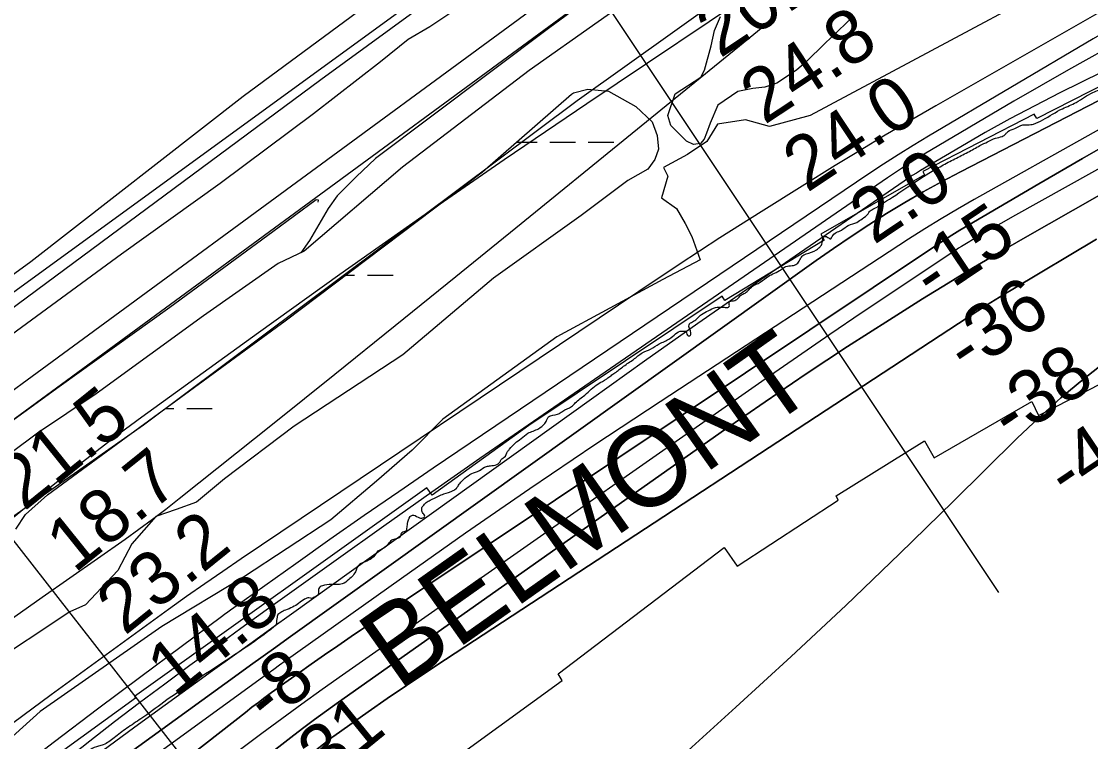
# Model space of a CAD drawing. Extents: x 3445503 to 3483459, y 540493 to 566012.
# Drawn here: x 3452821 to 3454158, y 549890 to 550789 of the extents above; entities that cross this region are included whole.
import ezdxf

# ---------------------------------------------------------------- set-up
doc = ezdxf.new("R2010")
doc.units = 0
for name, color, linetype in [('V-DTCH-CNTR', 7, 'Continuous'), ('V-FLOD-BASE', 7, 'Continuous'), ('V-LEVE-TOET', 7, 'Continuous'), ('V-RIVR-EDGE', 7, 'Continuous'), ('V-RIVR-RANG', 7, 'Continuous'), ('V-ROAD-CNTR', 7, 'Continuous'), ('V-RRAP-RVMT', 7, 'Continuous'), ('V-RRAP-RVMT-IDEN', 7, 'Continuous'), ('V-SITE-VEGE', 7, 'Continuous'), ('V-SURV-LINE', 7, 'Continuous'), ('V-TOPO-DPTH', 7, 'Continuous'), ('V-TOPO-MINR', 7, 'Continuous'), ('V-TOPO-SHOR', 7, 'Continuous'), ('V-TOPO-WATR', 7, 'Continuous'), ('V-WETL-SWMP', 7, 'Continuous')]:
    doc.layers.add(name, color=color, linetype=linetype)

msp = doc.modelspace()

# ---------------------------------------------------------------- linework, layer by layer
at = {"layer": 'V-DTCH-CNTR'}
msp.add_lwpolyline([(3453342.9, 550875.9), (3453098.5, 550695.1), (3452833.1, 550488.9), (3452569.8, 550297.4), (3452355.1, 550138.3)], dxfattribs=at)
at = {"layer": 'V-FLOD-BASE'}
for points in [[(3454370.3, 551565.4), (3454316.4, 551505.7), (3454286.1, 551468.4), (3454260.3, 551430), (3454186.5, 551323), (3454147.9, 551267.2), (3454142.3, 551260.6), (3454127.6, 551248.9), (3454063.7, 551207.5), (3454015.4, 551175.8), (3453894.3, 551087.3), (3453779, 551001.7), (3453638.3, 550896.8), (3453481.9, 550781.6), (3453332.6, 550669.4), (3453264, 550617.8), (3453239.8, 550595), (3453215.8, 550571.2), (3453204.6, 550555.6), (3453181.3, 550515.4), (3453170.5, 550500)], [(3453192.3, 550563.3), (3453192.6, 550565.9), (3453189.7, 550566.2), (3453135.5, 550526.2), (3453006.8, 550431.8), (3452868.4, 550332.6), (3452735.5, 550236.3)]]:
    msp.add_lwpolyline(points, dxfattribs=at)
at = {"layer": 'V-LEVE-TOET'}
for points in [[(3454323.5, 551666.7), (3454260.6, 551600), (3454172.5, 551496.2), (3454097.8, 551405), (3453990, 551265.4), (3453876.6, 551173.3), (3453799.1, 551119.7), (3453738.6, 551081.4), (3453653.4, 551012.7), (3453514.9, 550912.1), (3453378.1, 550813), (3453331.7, 550782.4), (3453304.6, 550766.4), (3453270.2, 550738.6), (3453186.3, 550673.5), (3453069.7, 550586.7), (3452946.3, 550498.3), (3452789.9, 550383.7)], [(3454372.8, 551520.7), (3454336.2, 551480.9), (3454307.5, 551446.9), (3454229.3, 551334.2), (3454173.8, 551248.5), (3454165.3, 551238.7), (3454151.8, 551227.3), (3454081.5, 551179.7), (3454061.9, 551168.1), (3454047.2, 551155.7), (3453941.8, 551079.7), (3453786.9, 550966.1), (3453628.5, 550849.6), (3453455.7, 550727.6), (3453297.5, 550606.9), (3453174.8, 550502.1), (3453142.3, 550486.5), (3453049, 550421.2), (3452914.8, 550324.1), (3452841.3, 550274.9), (3452776.8, 550226.9)]]:
    msp.add_lwpolyline(points, dxfattribs=at)
at = {"layer": 'V-RIVR-EDGE'}
for points in [[(3453266.7, 550127.8), (3453274.3, 550131.6), (3453280.6, 550137), (3453284.4, 550141.5), (3453290, 550143.2), (3453295.6, 550146.7), (3453296.6, 550150.8), (3453299.8, 550151.9), (3453302.9, 550154), (3453303.2, 550155.7), (3453304, 550161.9), (3453307.1, 550170.6), (3453310.2, 550172.4), (3453311.6, 550172.4), (3453318.9, 550168.9), (3453324.1, 550169.5), (3453325.5, 550171.3), (3453322.4, 550175.8), (3453321.7, 550179.6), (3453321.7, 550181.7), (3453323.1, 550183.8), (3453327.3, 550188.3), (3453332.2, 550191.1), (3453342.6, 550196.3), (3453349.2, 550199), (3453361.1, 550203.2), (3453364.9, 550205.9), (3453367.7, 550209.8), (3453371.5, 550214.6), (3453375.4, 550218.4), (3453384.1, 550224.3), (3453393.8, 550228.1), (3453402.5, 550233.3), (3453407.4, 550234), (3453415.4, 550235.7), (3453418.9, 550238.1), (3453421, 550242), (3453424.8, 550244.7), (3453429, 550252), (3453431.4, 550254.8), (3453438.4, 550262.4), (3453445.7, 550268), (3453454.4, 550274.6), (3453467.6, 550280.4), (3453475.3, 550287), (3453478.4, 550292.2), (3453480.2, 550295.3), (3453482.6, 550296.4), (3453493.8, 550299.5), (3453497.9, 550302.3), (3453508.7, 550308.1), (3453513.6, 550312.6), (3453525.4, 550322.4), (3453541.8, 550336.2), (3453553, 550342.8), (3453558.2, 550346.6), (3453563.1, 550350.1), (3453573.9, 550358.4), (3453586.4, 550367), (3453597.2, 550375), (3453607.6, 550379.9), (3453618.4, 550386.4), (3453631.3, 550392.7), (3453646.6, 550402.4), (3453649.4, 550402.3), (3453651.5, 550402.3), (3453653.6, 550397.1), (3453657.7, 550397.1), (3453658.1, 550399.5), (3453656, 550410.7), (3453656.4, 550411.4), (3453661.3, 550414.5), (3453671.4, 550423.2), (3453679.7, 550427.6), (3453688.8, 550431.8), (3453696.4, 550432.1), (3453702.7, 550431.8), (3453705.1, 550432.1), (3453706.1, 550434.2), (3453705.8, 550438.7), (3453711.4, 550440.1), (3453716.6, 550442.9), (3453720.1, 550446.7), (3453725.7, 550449.8), (3453730.9, 550454.3), (3453736.8, 550459.5), (3453742, 550461.9), (3453752.5, 550469.2), (3453768.8, 550477.8), (3453773, 550480.6), (3453776.8, 550483), (3453784.5, 550484.1), (3453790.4, 550486.1), (3453794.2, 550491.3), (3453797, 550495.8), (3453801.9, 550498.6), (3453815.1, 550503.8), (3453819, 550507.3), (3453821.7, 550510.7), (3453822.5, 550514.2), (3453822.8, 550517.7), (3453824.9, 550520.5), (3453826.6, 550520.5), (3453828, 550520.1), (3453832.9, 550517.7), (3453834.6, 550520.4), (3453846.1, 550528.4), (3453854.8, 550534.3), (3453865.6, 550538.1), (3453871.9, 550542.6), (3453879.6, 550548.8), (3453881.3, 550551.6), (3453885.5, 550554.4), (3453898.7, 550562.3), (3453929.3, 550582.4), (3453955.5, 550599.7), (3453971.5, 550608.7), (3453987.8, 550617.4), (3454004.2, 550625.7), (3454019.2, 550634), (3454028.9, 550638.8), (3454038.7, 550643.3), (3454047, 550645.4), (3454051.5, 550648.5), (3454054.3, 550651.6), (3454063, 550655.4), (3454073.1, 550659.9), (3454079, 550659.9), (3454086.3, 550660.9), (3454097.8, 550666.1), (3454122.5, 550680), (3454139.6, 550687.9), (3454160.5, 550700.4), (3454176.1, 550706.3), (3454198.1, 550717.7), (3454202.9, 550720.8), (3454216.2, 550726.7), (3454226.9, 550731.9), (3454235.6, 550734.3), (3454237, 550733.6), (3454240.9, 550734.6), (3454247.5, 550737.7), (3454255.1, 550741.5), (3454262.1, 550743.6), (3454269.7, 550745), (3454279.1, 550748.1), (3454293.4, 550757.8)], [(3453266.7, 550127.8), (3453259, 550118.3), (3453250.8, 550114.2), (3453242.1, 550109.2), (3453239.6, 550103.5), (3453230.5, 550091.9), (3453222.3, 550086.6), (3453208.6, 550085.8), (3453197.5, 550084.2), (3453193, 550080.9), (3453192.5, 550075.5), (3453191.3, 550072.2), (3453187.2, 550069.8), (3453184.3, 550068.5), (3453180.6, 550069), (3453175.2, 550067.3), (3453160.3, 550057.5), (3453151.2, 550053.8), (3453145.5, 550050.9), (3453141.3, 550047.2), (3453140.9, 550044.3), (3453140.1, 550040.2), (3453139.7, 550036.1), (3453137.2, 550033.2), (3453104.1, 550008.9), (3453071.1, 549986.8), (3453031.8, 549961.3), (3452999.2, 549938.7), (3452970.7, 549918.1), (3452952.9, 549906.2), (3452937.2, 549894.3), (3452923.6, 549885.7), (3452917.8, 549884), (3452907.1, 549879.5), (3452894.7, 549871.3), (3452881.1, 549864.7), (3452857.5, 549847.1), (3452836.9, 549833.1), (3452819.1, 549819.9), (3452808.8, 549810.9), (3452798.4, 549805.6), (3452789.8, 549802.7), (3452783.2, 549800.2), (3452778.2, 549796.1), (3452774.9, 549792), (3452772.4, 549787.5), (3452767.4, 549781.3), (3452760.8, 549778.8), (3452755.5, 549775.6), (3452744.3, 549767.8), (3452731.5, 549758.7), (3452723.7, 549752.1), (3452720.3, 549748.8), (3452708.8, 549737.3), (3452696.4, 549731.2), (3452677.4, 549719.7), (3452669.1, 549714.7), (3452658.4, 549707.3), (3452647.2, 549695), (3452642.7, 549692.5), (3452636.1, 549689.2), (3452631.1, 549683.5), (3452621.2, 549669.1), (3452610, 549657.6), (3452603.4, 549653.9), (3452602.6, 549651), (3452602.6, 549646), (3452600.9, 549644), (3452591.4, 549643.6), (3452587.7, 549643.2), (3452584.8, 549639.9), (3452581.1, 549638.7), (3452578.6, 549640.7), (3452578.6, 549643.6), (3452573.3, 549644.5), (3452565.4, 549642.4), (3452561.7, 549639.1), (3452565, 549632.1)]]:
    msp.add_spline(points, degree=3, dxfattribs=at)
at = {"layer": 'V-RIVR-RANG'}
for p, q in [((3453532.1, 550841), (3454042.4, 550075.6)), ((3452725.8, 550249.7), (3453269.1, 549554.9))]:
    msp.add_line(p, q, dxfattribs=at)
at = {"layer": 'V-ROAD-CNTR'}
msp.add_lwpolyline([(3453695.9, 551080.7), (3453195.7, 550716.2), (3452564.8, 550249.6), (3452094, 549907.5), (3451781.4, 549679.3), (3451700, 549618.8)], dxfattribs=at)
at = {"layer": 'V-RRAP-RVMT'}
for points in [[(3454342.6, 550798.7), (3454349.7, 550783.3), (3454228.6, 550721.3), (3454222.1, 550734.7), (3454090.4, 550667.7), (3454087.2, 550673.3), (3453948, 550601.5), (3453949.9, 550597.3), (3453820.5, 550523.4), (3453824.4, 550516), (3453700.4, 550440.3), (3453697, 550446.1), (3453455.5, 550284.5), (3453334.5, 550197.2), (3453327.9, 550206.6), (3452962.6, 549945.8), (3452963.9, 549943.8), (3452853.2, 549863.3), (3452849, 549870.1), (3452722.2, 549777.5)], [(3452790, 549437.7), (3452914.4, 549533.5), (3452908, 549542.9), (3453022.1, 549625), (3453014.2, 549636.8), (3453126.1, 549717.2), (3453137.2, 549701.6), (3453251.6, 549788.2), (3453253.4, 549785.8), (3453380.9, 549876.4), (3453378.5, 549879.8), (3453497.3, 549966.1), (3453492.1, 549974.1), (3453699.6, 550132.1), (3453715.7, 550108.6), (3453842.2, 550191), (3453839.5, 550196.4), (3453949.9, 550265.1), (3453962.1, 550244.1), (3454084, 550314.3), (3454092.5, 550296.8), (3454232, 550368.1)]]:
    msp.add_lwpolyline(points, dxfattribs=at)
at = {"layer": 'V-SITE-VEGE'}
for points in [[(3452550.1, 549988.5), (3452973.7, 550285.4), (3453516, 550690.3), (3454060.9, 551079)], [(3454260.6, 550914.4), (3453807.3, 550671.4), (3453756.1, 550657.9), (3453726.4, 550666), (3453691.3, 550660.6), (3453677.8, 550639), (3453653.6, 550622.8), (3453623.9, 550606.6), (3453629.3, 550595.8), (3453621.2, 550568.8), (3453640.1, 550555.3), (3453650.9, 550536.5), (3453659, 550520.3), (3453669.6, 550491.2), (3453623, 550466.9), (3453490.4, 550395.3), (3453348, 550292.3), (3453309.5, 550253.6), (3453265.3, 550214.7), (3453208, 550166.6), (3453099, 550095), (3452996.9, 550033.2), (3452844.7, 549927.1), (3452792.2, 549880.3)]]:
    msp.add_lwpolyline(points, dxfattribs=at)
at = {"layer": 'V-SURV-LINE'}
for points in [[(3451740.1, 549543.3), (3454135.9, 551300.7)], [(3454153.6, 551276.5), (3451757.9, 549519.1)]]:
    msp.add_lwpolyline(points, dxfattribs=at)
at = {"layer": 'V-TOPO-DPTH'}
for points in [[(3454414.6, 550817.4), (3454339.8, 550779.1), (3453994.8, 550601.3), (3453971.4, 550588.9), (3453948.2, 550576.1), (3453925.3, 550562.8), (3453902.7, 550549.1), (3453880.3, 550534.9), (3453858.2, 550520.4), (3453836.3, 550505.5), (3453814.6, 550490.3), (3453154.9, 550018.8), (3453139.2, 550007.6), (3453123.5, 549996.3), (3453107.7, 549984.9), (3453092, 549973.6), (3452748.1, 549724.7)], [(3452748.1, 549724.7), (3453092, 549973.6), (3453107.7, 549984.9), (3453123.5, 549996.3), (3453139.2, 550007.6), (3453154.9, 550018.8), (3453814.6, 550490.3), (3453836.3, 550505.5), (3453858.2, 550520.4), (3453880.3, 550534.9), (3453902.7, 550549.1), (3453925.3, 550562.8), (3453948.2, 550576.1), (3453971.4, 550588.9), (3453994.8, 550601.3), (3454339.8, 550779.1), (3454414.6, 550817.4)], [(3454268.2, 550803.3), (3454198.6, 550766.8), (3454129.8, 550728.6), (3454061.6, 550689.4), (3453949.7, 550623.1), (3453938, 550616.1), (3453926.4, 550608.8), (3453915, 550601.4), (3453903.7, 550593.7), (3453454.5, 550284.7), (3453394.3, 550243), (3453334.2, 550201), (3453274.3, 550158.7), (3453214.7, 550116.2), (3453159.3, 550076.5), (3453127.4, 550053.6), (3453095.6, 550030.7), (3453063.8, 550007.7), (3453032, 549984.7), (3453000.4, 549961.5), (3452968.9, 549938), (3452937.8, 549914.1), (3452906.8, 549890), (3452521.8, 549585.6)], [(3454580.3, 550805.7), (3454531.4, 550778.4), (3454075.9, 550519.2), (3454043.5, 550500.5), (3454011.4, 550481.6), (3453979.5, 550462.2), (3453947.7, 550442.5), (3453906.1, 550416.3), (3453853.9, 550382.9), (3453802.1, 550348.9), (3453750.8, 550314.1), (3453699.9, 550278.8), (3453217.7, 549938.7), (3453202.6, 549927.9), (3453187.6, 549917), (3453172.7, 549905.8), (3453158, 549894.6), (3452679.2, 549523.7)], [(3452679.2, 549523.7), (3453158, 549894.6), (3453172.7, 549905.8), (3453187.6, 549917), (3453202.6, 549927.9), (3453217.7, 549938.7), (3453699.9, 550278.8), (3453750.8, 550314.1), (3453802.1, 550348.9), (3453853.9, 550382.9), (3453906.1, 550416.3), (3453947.7, 550442.5), (3453979.5, 550462.2), (3454011.4, 550481.6), (3454043.5, 550500.5), (3454075.9, 550519.2), (3454531.4, 550778.4), (3454580.3, 550805.7)], [(3452586.5, 549524.6), (3453101.2, 549926.1), (3453109.3, 549932.4), (3453117.5, 549938.6), (3453125.7, 549944.7), (3453133.9, 549950.8), (3453142.2, 549956.9), (3453150.4, 549962.9), (3453158.8, 549968.8), (3453167.1, 549974.8), (3453183.4, 549986.3), (3453200, 549997.9), (3453216.6, 550009.4), (3453233.3, 550020.8), (3453250.1, 550032.1), (3453964.9, 550509.7), (3453974.5, 550516), (3453984.3, 550522.2), (3453994.1, 550528.3), (3454004, 550534.2), (3454092.8, 550586.3), (3454147.4, 550617.9), (3454202.2, 550649)], [(3452586.5, 549524.6), (3453101.2, 549926.1), (3453109.3, 549932.4), (3453117.5, 549938.6), (3453125.7, 549944.7), (3453133.9, 549950.8), (3453142.2, 549956.9), (3453150.4, 549962.9), (3453158.8, 549968.8), (3453167.1, 549974.8), (3453183.4, 549986.3), (3453200, 549997.9), (3453216.6, 550009.4), (3453233.3, 550020.8), (3453250.1, 550032.1), (3453964.9, 550509.7), (3453974.5, 550516), (3453984.3, 550522.2), (3453994.1, 550528.3), (3454004, 550534.2), (3454092.8, 550586.3), (3454147.4, 550617.9), (3454202.2, 550649)], [(3454165.1, 550516.9), (3454060.3, 550454.8), (3454049.2, 550448.1), (3454038.3, 550441.4), (3454027.4, 550434.5), (3454016.5, 550427.5), (3453351.2, 549992.1), (3453326.9, 549976), (3453302.7, 549959.8), (3453278.6, 549943.3), (3453254.7, 549926.6), (3453211.8, 549896.4), (3453209.4, 549894.7), (3453207, 549893), (3453204.7, 549891.2), (3453202.4, 549889.4), (3453170.2, 549864), (3453151.9, 549849.4), (3453133.8, 549834.6), (3453115.9, 549819.5), (3453098.1, 549804.2), (3452643.4, 549406.7)], [(3452643.4, 549406.7), (3453098.1, 549804.2), (3453115.9, 549819.5), (3453133.8, 549834.6), (3453151.9, 549849.4), (3453170.2, 549864), (3453202.4, 549889.4), (3453204.7, 549891.2), (3453207, 549893), (3453209.4, 549894.7), (3453211.8, 549896.4), (3453254.7, 549926.6), (3453278.6, 549943.3), (3453302.7, 549959.8), (3453326.9, 549976), (3453351.2, 549992.1), (3454016.5, 550427.5), (3454027.4, 550434.5), (3454038.3, 550441.4), (3454049.2, 550448.1), (3454060.3, 550454.8), (3454165.1, 550516.9)], [(3454178.3, 550365.6), (3454149.1, 550342.6), (3454120.4, 550318.9), (3454092.8, 550294), (3454065.8, 550268.4), (3453985.8, 550189.5), (3453918.9, 550124.3), (3453851.5, 550059.6), (3453783.2, 549995.8), (3453714.4, 549932.6), (3453489.7, 549728.6)], [(3453489.7, 549728.6), (3453714.4, 549932.6), (3453783.2, 549995.8), (3453851.5, 550059.6), (3453918.9, 550124.3), (3453985.8, 550189.5), (3454065.8, 550268.4), (3454092.8, 550294), (3454120.4, 550318.9), (3454149.1, 550342.6), (3454178.3, 550365.6)]]:
    msp.add_lwpolyline(points, dxfattribs=at)
at = {"layer": 'V-TOPO-MINR'}
for points in [[(3454425, 550947.1), (3453964.3, 550683.8), (3453932.6, 550665.5), (3453901, 550646.9), (3453869.6, 550628), (3453838.3, 550608.9), (3453797.2, 550583.5), (3453745.7, 550551.3), (3453694.4, 550518.6), (3453643.5, 550485.4), (3453592.9, 550451.8), (3453096, 550117.8), (3453073.1, 550102.2), (3453050.4, 550086.5), (3453027.8, 550070.6), (3453005.3, 550054.5), (3452858.3, 549947.9), (3452787.1, 549895.6)], [(3454609, 550850.9), (3454060, 550545), (3454049, 550538.8), (3454038, 550532.6), (3454027.1, 550526.3), (3454016.2, 550519.9), (3453998.2, 550509.2), (3453996.3, 550508.1), (3453992.6, 550505.8), (3453990.8, 550504.6), (3453912.8, 550452.7), (3453872.1, 550425.5), (3453831.5, 550398), (3453791.1, 550370.2), (3453750.8, 550342.3), (3453222.5, 549972.7), (3453197.1, 549954.7), (3453171.8, 549936.5), (3453146.6, 549918.1), (3453121.6, 549899.5), (3452987.3, 549799), (3452916, 549744.8), (3452845.1, 549690.2), (3452774.9, 549634.6)], [(3453756.6, 550839.6), (3453528, 550686.3), (3453424.6, 550616.1), (3453321.6, 550545.1), (3453219.4, 550473.1), (3453117.8, 550400.3), (3452971.7, 550294.7), (3452943.6, 550274), (3452915.8, 550252.9), (3452888.3, 550231.5), (3452861, 550209.7), (3452545.5, 549953.2)], [(3454256.8, 550822.8), (3454160.6, 550767.2), (3453954.8, 550645.6), (3453936, 550634.2), (3453917.2, 550622.6), (3453898.7, 550610.7), (3453880.3, 550598.5), (3453336.1, 550231), (3453292.9, 550201.6), (3453249.8, 550172), (3453206.9, 550142), (3453164.2, 550111.8), (3453086.6, 550056.6), (3453082.8, 550053.9), (3453079.1, 550051.1), (3453075.3, 550048.4), (3453071.5, 550045.6), (3452970.6, 549970.6), (3452916.5, 549930.1), (3452862.7, 549889.3), (3452809.1, 549848.1)], [(3454448.2, 550806.6), (3454351.9, 550755.4), (3454256.1, 550703.1), (3454160.6, 550650.1), (3454012, 550566.6), (3453991.3, 550554.7), (3453970.7, 550542.5), (3453950.4, 550529.9), (3453930.2, 550517), (3453619.8, 550314.1), (3453538.1, 550260.1), (3453456.9, 550205.4), (3453376.4, 550149.7), (3453296.3, 550093.4), (3453151, 549990), (3453143.9, 549984.9), (3453136.8, 549979.8), (3453129.7, 549974.7), (3453122.5, 549969.5), (3452517.1, 549530.5)], [(3454268.2, 550803.3), (3454198.6, 550766.8), (3454129.8, 550728.6), (3454061.6, 550689.4), (3453949.7, 550623.1), (3453938, 550616.1), (3453926.4, 550608.8), (3453915, 550601.4), (3453903.7, 550593.7), (3453454.5, 550284.7), (3453394.3, 550243), (3453334.2, 550201), (3453274.3, 550158.7), (3453214.7, 550116.2), (3453159.3, 550076.5), (3453127.4, 550053.6), (3453095.6, 550030.7), (3453063.8, 550007.7), (3453032, 549984.7), (3453000.4, 549961.5), (3452968.9, 549938), (3452937.8, 549914.1), (3452906.8, 549890), (3452521.8, 549585.6)], [(3454580.3, 550805.7), (3454531.4, 550778.4), (3454075.9, 550519.2), (3454043.5, 550500.5), (3454011.4, 550481.6), (3453979.5, 550462.2), (3453947.7, 550442.5), (3453906.1, 550416.3), (3453853.9, 550382.9), (3453802.1, 550348.9), (3453750.8, 550314.1), (3453699.9, 550278.8), (3453217.7, 549938.7), (3453202.6, 549927.9), (3453187.6, 549917), (3453172.7, 549905.8), (3453158, 549894.6), (3452679.2, 549523.7)], [(3452778.4, 550021.7), (3452847.4, 550070.1), (3452951, 550142.4), (3452968.2, 550154.7), (3452985.2, 550167.2), (3453002, 550179.9), (3453018.6, 550193), (3453137.3, 550287.8), (3453213, 550348.4), (3453288.6, 550409.2), (3453364.1, 550470.3), (3453439.4, 550531.4), (3453730.1, 550767.9), (3453759.3, 550791.6)], [(3454171.5, 550725.6), (3454119.2, 550699.7), (3454087.8, 550683.8), (3454056.6, 550667.3), (3454025.8, 550650.2), (3453995.3, 550632.6), (3453945.1, 550602.9), (3453939.9, 550599.7), (3453934.7, 550596.5), (3453929.5, 550593.2), (3453924.5, 550589.7), (3453800.4, 550504.4), (3453733.5, 550458.1), (3453666.7, 550411.6), (3453600.2, 550364.6), (3453533.9, 550317.4), (3453159, 550048.9), (3453134.3, 550031.2), (3453109.6, 550013.4), (3453084.9, 549995.6), (3453060.2, 549977.8), (3452963.1, 549907.5), (3452890.2, 549854), (3452817.8, 549799.8)], [(3454202.2, 550649), (3454147.4, 550617.9), (3454092.8, 550586.3), (3454004, 550534.2), (3453994.1, 550528.3), (3453984.3, 550522.2), (3453974.5, 550516), (3453964.9, 550509.7), (3453250.1, 550032.1), (3453233.3, 550020.8), (3453216.6, 550009.4), (3453200, 549997.9), (3453183.4, 549986.3), (3453167.1, 549974.8), (3453158.8, 549968.8), (3453150.4, 549962.9), (3453142.2, 549956.9), (3453133.9, 549950.8), (3453125.7, 549944.7), (3453117.5, 549938.6), (3453109.3, 549932.4), (3453101.2, 549926.1), (3452586.5, 549524.6)], [(3454165.1, 550516.9), (3454060.3, 550454.8), (3454049.2, 550448.1), (3454038.3, 550441.4), (3454027.4, 550434.5), (3454016.5, 550427.5), (3453351.2, 549992.1), (3453326.9, 549976), (3453302.7, 549959.8), (3453278.6, 549943.3), (3453254.7, 549926.6), (3453211.8, 549896.4), (3453209.4, 549894.7), (3453207, 549893), (3453204.7, 549891.2), (3453202.4, 549889.4), (3453170.2, 549864), (3453151.9, 549849.4), (3453133.8, 549834.6), (3453115.9, 549819.5), (3453098.1, 549804.2), (3452643.4, 549406.7)], [(3453489.7, 549728.6), (3453714.4, 549932.6), (3453783.2, 549995.8), (3453851.5, 550059.6), (3453918.9, 550124.3), (3453985.8, 550189.5), (3454065.8, 550268.4), (3454092.8, 550294), (3454120.4, 550318.9), (3454149.1, 550342.6), (3454178.3, 550365.6)]]:
    msp.add_lwpolyline(points, dxfattribs=at)
at = {"layer": 'V-TOPO-SHOR'}
msp.add_lwpolyline([(3451137.6, 548975), (3451281.6, 549106), (3451375.8, 549213.6), (3451456.5, 549361.6), (3451490.1, 549449.1), (3451584.3, 549550), (3451880.3, 549772), (3452135.9, 549960.3), (3453292.9, 550801.2), (3453326.6, 550834.8), (3453313.1, 550902.1)], dxfattribs=at)
at = {"layer": 'V-TOPO-WATR'}
msp.add_lwpolyline([(3454414.6, 550817.4), (3454339.8, 550779.1), (3453994.8, 550601.3), (3453971.4, 550588.9), (3453948.2, 550576.1), (3453925.3, 550562.8), (3453902.7, 550549.1), (3453880.3, 550534.9), (3453858.2, 550520.4), (3453836.3, 550505.5), (3453814.6, 550490.3), (3453154.9, 550018.8), (3453139.2, 550007.6), (3453123.5, 549996.3), (3453107.7, 549984.9), (3453092, 549973.6), (3452748.1, 549724.7)], dxfattribs=at)
at = {"layer": 'V-WETL-SWMP'}
for p, q in [((3453439.9, 550638.1), (3453465.8, 550638.1)), ((3453481.8, 550638.1), (3453513.8, 550638.1)), ((3453529.8, 550638.1), (3453561.8, 550638.1)), ((3453226.3, 550472), (3453237.8, 550472)), ((3453253.8, 550472), (3453285.8, 550472)), ((3453001.1, 550305.5), (3453011.9, 550305.5)), ((3453027.9, 550305.5), (3453059.9, 550305.5))]:
    msp.add_line(p, q, dxfattribs=at)
for points in [[(3453859.9, 550794.3), (3453825, 550761.2), (3453802.6, 550739), (3453790.2, 550728.2), (3453765.3, 550711.8), (3453750.3, 550706.9), (3453735.4, 550705.2), (3453716.6, 550701.7), (3453691.7, 550684.6), (3453682.2, 550662.1), (3453677.5, 550649.3), (3453674.8, 550642.2), (3453670.2, 550636.5), (3453661.1, 550635.3), (3453652.7, 550639.4), (3453633, 550659.1), (3453629.4, 550671.5), (3453638.2, 550698.5), (3453670.3, 550719.3), (3453675, 550728.3), (3453683.3, 550758.5), (3453687.5, 550777.9), (3453694.9, 550795.2)], [(3452814.5, 550155.1), (3452826.5, 550173.1), (3452854.1, 550197.8), (3452952.4, 550269.9), (3453151, 550415.2), (3453397.6, 550601.2), (3453508.7, 550698.3), (3453511.2, 550699.7), (3453529.4, 550704.5), (3453555.2, 550702.1), (3453572.2, 550692.2), (3453589.3, 550682.6), (3453609.7, 550663.5), (3453615.9, 550646.6), (3453617.5, 550629.7), (3453612.8, 550616.8), (3453604.1, 550604.7), (3453579.3, 550590.3), (3453520.9, 550546.6), (3453411.5, 550468.3), (3453297.9, 550372.5), (3453162.3, 550283.7), (3453075.1, 550217.9), (3453040.3, 550188.7), (3453014.9, 550179.5), (3452989.5, 550170.8), (3452959.1, 550136.4), (3452941.7, 550103.1), (3452901.5, 550060.4), (3452881.9, 550051.7), (3452775.9, 549981.7)]]:
    msp.add_lwpolyline(points, dxfattribs=at)

# ---------------------------------------------------------------- texts
at = {"layer": 'V-RIVR-RANG'}
for s, rotation, p in [('20.3', 33.5883, (3453694.4, 550742.4)), ('24.8', 33.5883, (3453749.9, 550659.3)), ('24.0', 33.5883, (3453803.1, 550574.5)), ('2.0', 33.8759, (3453886.7, 550509.4)), ('-15', 33.8759, (3453960.6, 550438.6)), ('-36', 33.8759, (3454003, 550346.6)), ('-38', 33.8759, (3454058.1, 550263.2)), ('21.5', 38.8283, (3452824.7, 550176.6)), ('-41', 33.8759, (3454128.7, 550190.2)), ('18.7', 38.8283, (3452887.6, 550098.9)), ('23.2', 38.8283, (3452950.5, 550021.2)), ('14.8', 38.8283, (3453013.4, 549943.4)), ('-8', 39.1152, (3453130.2, 549908.8)), ('-31', 39.1152, (3453179, 549819.5))]:
    msp.add_text(s, height=67, rotation=rotation, dxfattribs=at).set_placement(p)
at = {"layer": 'V-RRAP-RVMT-IDEN'}
msp.add_text('BELMONT', height=100, rotation=35.2847, dxfattribs=at).set_placement((3453292.4, 549952.5))

doc.saveas('drawing.dxf')
